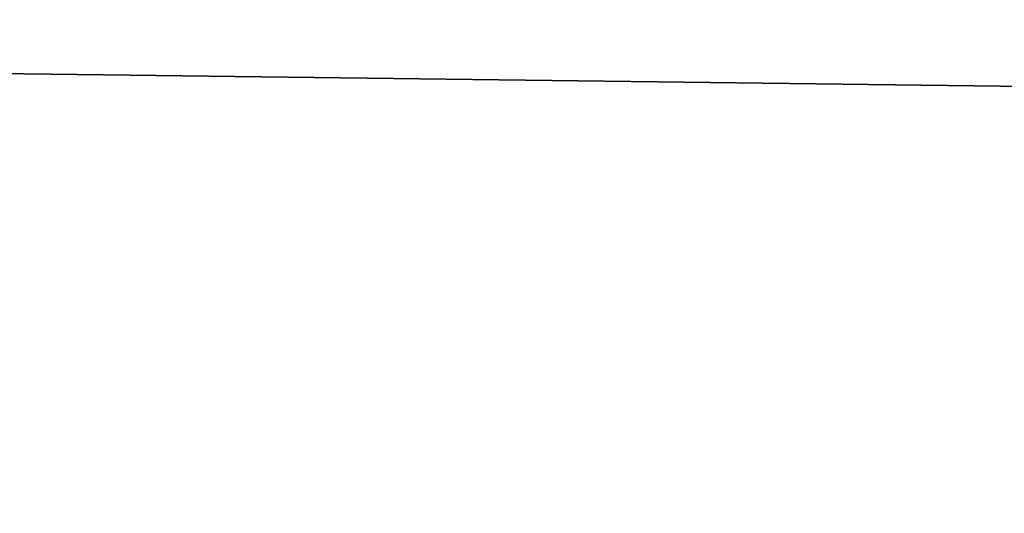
# Model space of a CAD drawing. Header units: millimetres. Extents: x -522 to 188, y -54 to 63.
# Tile 512 of 656: x -3.93197 to -3.92814, y -36.79808 to -36.79617. Entities that reach past the tile are written whole.
import ezdxf

# ---------------------------------------------------------------- set-up
doc = ezdxf.new("R2010")
doc.units = ezdxf.units.MM
doc.header["$LTSCALE"] = 65.185185
for name, color, linetype in [('1', 7, 'CONTINUOUS'), ('2', 7, 'CONTINUOUS'), ('8', 7, 'CONTINUOUS'), ('9', 7, 'CONTINUOUS')]:
    doc.layers.add(name, color=color, linetype=linetype)

msp = doc.modelspace()

# ---------------------------------------------------------------- linework, layer by layer
at = {"layer": '1', "color": 7, "linetype": 'CONTINUOUS'}
for points in [[(-4.178775, -36.8, -12.3100676), (-3.3646476, 23, -12.5570357), (-3.3647088, -36.8, -12.5570172), (-4.178775, -36.8, -12.3100676)], [(-4.178713, 23, -12.3100917), (-3.3646476, 23, -12.5570357), (-4.178775, -36.8, -12.3100676), (-4.178713, 23, -12.3100917)]]:
    msp.add_3dface(points, dxfattribs=at)
at = {"layer": '2', "color": 7, "linetype": 'CONTINUOUS'}
for points in [[(-3.3647088, -36.8, 12.5570172), (-4.178713, 23, 12.3100917), (-4.178775, -36.8, 12.3100676), (-3.3647088, -36.8, 12.5570172)], [(-3.3646476, 23, 12.5570357), (-4.178713, 23, 12.3100917), (-3.3647088, -36.8, 12.5570172), (-3.3646476, 23, 12.5570357)]]:
    msp.add_3dface(points, dxfattribs=at)
at = {"layer": '8', "color": 3, "linetype": 'CONTINUOUS'}
for points in [[(-3.5424354, -36.7927089, -10.4356782), (-3.998883, -36.8, -10.1399671), (-4.2173768, -36.7927089, -10.1816483), (-3.5424354, -36.7927089, -10.4356782)], [(-3.6503799, -36.8, -10.2705676), (-3.998883, -36.8, -10.1399671), (-3.5424354, -36.7927089, -10.4356782), (-3.6503799, -36.8, -10.2705676)]]:
    msp.add_3dface(points, dxfattribs=at)
at = {"layer": '9', "color": 3, "linetype": 'CONTINUOUS'}
for points in [[(-3.9988822, -36.8, 10.1399675), (-3.650379, -36.8, 10.2705679), (-4.2173768, -36.7927089, 10.1816483), (-3.9988822, -36.8, 10.1399675)], [(-4.2173768, -36.7927089, 10.1816483), (-3.650379, -36.8, 10.2705679), (-3.5424354, -36.7927089, 10.4356782), (-4.2173768, -36.7927089, 10.1816483)]]:
    msp.add_3dface(points, dxfattribs=at)

doc.saveas('drawing.dxf')
